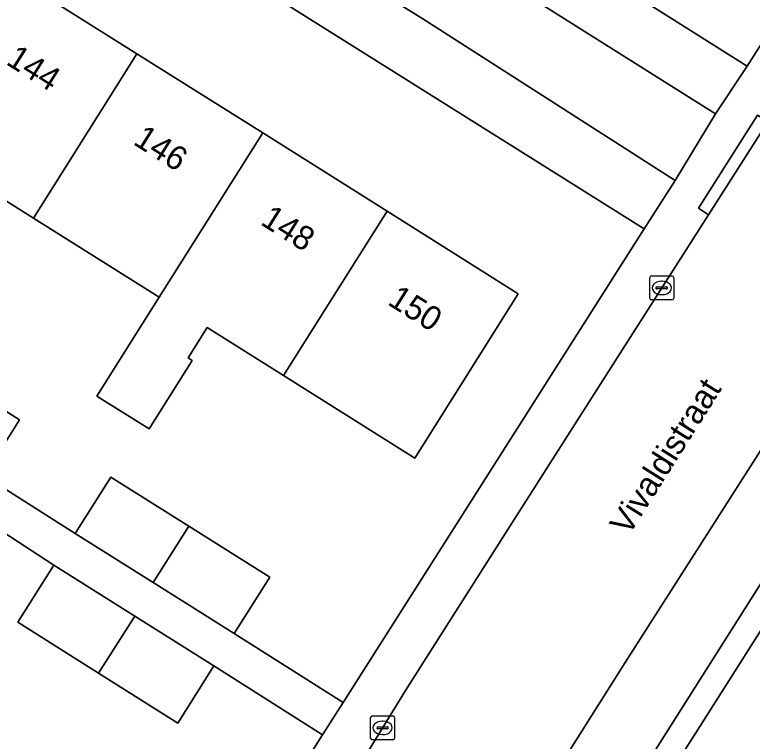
# Model space of a CAD drawing. Extents: x 159039 to 160102, y 381214 to 382524.
# Drawn here: x 159305.59 to 159336.3, y 381818.69 to 381848.96 of the extents above; entities that cross this region are included whole.
import ezdxf

# ---------------------------------------------------------------- set-up
doc = ezdxf.new("R2010")
doc.units = 0
for name, color, linetype in [('IMGEO_Erf', 7, 'Continuous'), ('IMGEO_Kolk', 7, 'Continuous'), ('IMGEO_Openbare_ruimte_label', 7, 'Continuous'), ('IMGEO_Pand', 7, 'Continuous'), ('IMGEO_Pand_nummerreeks', 7, 'Continuous'), ('IMGEO_Rijbaan_lokaal_open', 7, 'Continuous'), ('IMGEO_Voetpad_open', 7, 'Continuous')]:
    doc.layers.add(name, color=color, linetype=linetype)

msp = doc.modelspace()

# ---------------------------------------------------------------- linework, layer by layer
at = {"layer": 'IMGEO_Erf'}
for points in [[(159307.398, 381864.904), (159336.081, 381846.809), (159348.622, 381866.504)], [(159302.409, 381834.215), (159305.789, 381832.086), (159304.31, 381829.739), (159308.104, 381827.348), (159309.583, 381829.695), (159312.83, 381827.649), (159316.21, 381825.52), (159314.731, 381823.173), (159319.263, 381820.297), (159331.792, 381840.041), (159302.646, 381858.346)], [(159305.367, 381850.678), (159310.675, 381847.333), (159315.912, 381844.034), (159321.096, 381840.767), (159326.554, 381837.328), (159322.241, 381830.483), (159316.783, 381833.922), (159313.597, 381835.929), (159312.802, 381834.667), (159312.977, 381834.557), (159311.178, 381831.701), (159309.005, 381833.071), (159311.599, 381837.188), (159306.362, 381840.488), (159301.054, 381843.832)], [(159305.714, 381823.644), (159307.213, 381826.023), (159303.503, 381828.441)], [(159307.369, 381801.54), (159308.582, 381803.464), (159318.408, 381818.949), (159313.876, 381821.825), (159312.377, 381819.446), (159309.077, 381821.525), (159305.714, 381823.644)]]:
    msp.add_lwpolyline(points, dxfattribs=at)
msp.add_lwpolyline([(159336.698, 381823.375), (159340.106, 381828.76), (159339.22, 381829.322), (159329.103, 381813.324), (159329.984, 381812.765), (159333.304, 381818.011)], close=True, dxfattribs=at)
at = {"layer": 'IMGEO_Kolk'}
for p, q in [((159332.03, 381837.148), (159332.03, 381838)), ((159332.105, 381838.074), (159332.957, 381838.074)), ((159333.031, 381838), (159333.031, 381837.148)), ((159332.332, 381837.617), (159332.73, 381837.617)), ((159332.518, 381837.854), (159332.543, 381837.854)), ((159332.289, 381837.568), (159332.289, 381837.58)), ((159332.727, 381837.531), (159332.329, 381837.531)), ((159332.541, 381837.294), (159332.516, 381837.294)), ((159332.773, 381837.58), (159332.773, 381837.568)), ((159332.957, 381837.074), (159332.105, 381837.074)), ((159320.405, 381818.82), (159320.405, 381819.672)), ((159320.48, 381819.746), (159321.332, 381819.746)), ((159320.893, 381819.526), (159320.918, 381819.526)), ((159321.406, 381819.672), (159321.406, 381818.82)), ((159320.664, 381819.24), (159320.664, 381819.252)), ((159321.102, 381819.203), (159320.704, 381819.203)), ((159320.707, 381819.289), (159321.105, 381819.289)), ((159321.148, 381819.252), (159321.148, 381819.24)), ((159320.916, 381818.966), (159320.891, 381818.966)), ((159321.332, 381818.746), (159320.48, 381818.746))]:
    msp.add_line(p, q, dxfattribs=at)
for points in [[(159332.03, 381837.148), (159332.03, 381838)], [(159332.105, 381838.074), (159332.957, 381838.074)], [(159333.031, 381838), (159333.031, 381837.148)], [(159332.957, 381837.074), (159332.105, 381837.074)], [(159320.405, 381818.82), (159320.405, 381819.672)], [(159320.48, 381819.746), (159321.332, 381819.746)], [(159321.406, 381819.672), (159321.406, 381818.82)], [(159321.332, 381818.746), (159320.48, 381818.746)]]:
    msp.add_lwpolyline(points, dxfattribs=at)
for centre, radius, start, end in [((159332.107, 381837.998), 0.0765, 91.552, 178.448), ((159332.107, 381837.998), 0.0765, 91.552, 178.448), ((159332.955, 381837.998), 0.0765, 1.552, 88.448), ((159332.955, 381837.998), 0.0765, 1.552, 88.448), ((159332.329, 381837.577), 0.0403, 85.8775, 175.7526), ((159332.734, 381837.579), 0.0386, 1.7309, 96.639), ((159332.326, 381837.567), 0.0366, 178.938, 274.7102), ((159332.73, 381837.574), 0.043, 264.8664, 352.4533), ((159332.107, 381837.15), 0.0765, 181.552, 268.448), ((159332.107, 381837.15), 0.0765, 181.552, 268.448), ((159332.955, 381837.15), 0.0765, 271.552, 358.448), ((159332.955, 381837.15), 0.0765, 271.552, 358.448), ((159320.482, 381819.67), 0.0765, 91.552, 178.448), ((159320.482, 381819.67), 0.0765, 91.552, 178.448), ((159321.33, 381819.67), 0.0765, 1.552, 88.448), ((159321.33, 381819.67), 0.0765, 1.552, 88.448), ((159320.704, 381819.249), 0.0403, 85.8775, 175.7526), ((159320.701, 381819.239), 0.0366, 178.938, 274.7102), ((159321.105, 381819.246), 0.043, 264.8664, 352.4533), ((159321.109, 381819.251), 0.0386, 1.7309, 96.639), ((159320.482, 381818.822), 0.0765, 181.552, 268.448), ((159320.482, 381818.822), 0.0765, 181.552, 268.448), ((159321.33, 381818.822), 0.0765, 271.552, 358.448), ((159321.33, 381818.822), 0.0765, 271.552, 358.448)]:
    msp.add_arc(centre, radius, start, end, dxfattribs=at)
for centre, major_axis, ratio, start_param, end_param in [((159332.517, 381837.574), (-0.387, 0.002), 0.722429, 4.712389, 7.853982), ((159332.542, 381837.574), (-0.39, 0.002), 0.717154, 1.570796, 4.712389), ((159320.892, 381819.246), (-0.387, 0.002), 0.722429, 4.712389, 7.853982), ((159320.917, 381819.246), (-0.39, 0.002), 0.717154, 1.570796, 4.712389)]:
    msp.add_ellipse(centre, major_axis=major_axis, ratio=ratio, start_param=start_param, end_param=end_param, dxfattribs=at)
at = {"layer": 'IMGEO_Pand'}
for points in [[(159305.367, 381850.678), (159301.054, 381843.832), (159306.362, 381840.488), (159310.675, 381847.333)], [(159310.675, 381847.333), (159306.362, 381840.488), (159311.599, 381837.188), (159315.912, 381844.034)], [(159321.096, 381840.767), (159315.912, 381844.034), (159311.599, 381837.188), (159309.005, 381833.071), (159311.178, 381831.701), (159312.977, 381834.557), (159312.802, 381834.667), (159313.597, 381835.929), (159316.783, 381833.922)], [(159316.783, 381833.922), (159322.241, 381830.483), (159326.554, 381837.328), (159321.096, 381840.767)], [(159302.409, 381834.215), (159300.931, 381831.868), (159304.31, 381829.739), (159305.789, 381832.086)], [(159311.352, 381825.302), (159312.83, 381827.649), (159309.583, 381829.695), (159308.104, 381827.348)], [(159311.352, 381825.302), (159314.731, 381823.173), (159316.21, 381825.52), (159312.83, 381827.649)], [(159310.589, 381823.896), (159307.213, 381826.023), (159305.714, 381823.644), (159309.077, 381821.525)], [(159310.589, 381823.896), (159309.077, 381821.525), (159312.377, 381819.446), (159313.876, 381821.825)], [(159343.598, 381819.009), (159336.698, 381823.375), (159333.304, 381818.011), (159340.197, 381813.649)]]:
    msp.add_lwpolyline(points, close=True, dxfattribs=at)
at = {"layer": 'IMGEO_Rijbaan_lokaal_open'}
for points in [[(159362.58, 381884.718), (159360.926, 381882.168), (159356.637, 381875.498), (159351.829, 381867.879), (159346.625, 381859.725), (159344.796, 381856.852), (159338.933, 381847.625), (159336.942, 381844.497), (159334.478, 381840.625), (159330.797, 381834.853), (159326.419, 381827.963), (159321.864, 381820.8), (159320.125, 381817.973), (159311.921, 381805.102), (159310.811, 381803.315), (159308.615, 381799.847), (159306.477, 381796.428), (159304.022, 381792.596)], [(159331.013, 381821.972), (159336.748, 381830.974), (159337.644, 381832.292), (159338.189, 381833.159), (159342.307, 381839.702), (159347.915, 381848.544), (159353.758, 381857.696), (159361.37, 381869.614), (159365.312, 381875.921), (159366.451, 381877.655), (159367.537, 381879.308), (159368.58, 381880.87)], [(159315.746, 381798.037), (159324.197, 381811.167), (159331.013, 381821.972)]]:
    msp.add_lwpolyline(points, dxfattribs=at)
msp.add_lwpolyline([(159311.827, 381859.267), (159306.102, 381862.87), (159305.988, 381862.692), (159305.548, 381862.956), (159305.459, 381862.815), (159304.189, 381860.797), (159303.964, 381860.439), (159311.727, 381855.526), (159322.579, 381848.781), (159333.091, 381842.053), (159334.772, 381844.828), (159325.861, 381850.452)], close=True, dxfattribs=at)
at = {"layer": 'IMGEO_Voetpad_open'}
for points in [[(159360.21, 381884.703), (159349.432, 381867.776), (159348.622, 381866.504), (159336.081, 381846.809), (159334.772, 381844.828), (159333.091, 381842.053), (159331.792, 381840.041), (159319.263, 381820.297), (159318.408, 381818.949), (159308.582, 381803.464), (159307.369, 381801.54), (159304.374, 381796.799)], [(159315.336, 381791.878), (159316.513, 381793.622), (159318.701, 381796.901), (159323.053, 381803.757), (159328.169, 381811.846), (159329.103, 381813.324), (159339.22, 381829.322), (159340.106, 381828.76), (159347.007, 381824.38), (159352.041, 381821.217), (159352.77, 381822.367), (159385.148, 381873.477)], [(159304.022, 381792.596), (159306.477, 381796.428), (159308.615, 381799.847), (159310.811, 381803.315), (159311.921, 381805.102), (159320.125, 381817.973), (159321.864, 381820.8), (159326.419, 381827.963), (159330.797, 381834.853), (159334.478, 381840.625), (159334.058, 381840.895), (159336.523, 381844.767), (159336.942, 381844.497), (159338.933, 381847.625)], [(159338.189, 381833.159), (159337.644, 381832.292), (159336.748, 381830.974), (159331.013, 381821.972), (159324.197, 381811.167), (159315.746, 381798.037)]]:
    msp.add_lwpolyline(points, dxfattribs=at)
for points in [[(159307.398, 381864.904), (159306.102, 381862.87), (159311.827, 381859.267), (159325.861, 381850.452), (159334.772, 381844.828), (159336.081, 381846.809)], [(159311.727, 381855.526), (159303.964, 381860.439), (159302.646, 381858.346), (159331.792, 381840.041), (159333.091, 381842.053), (159322.579, 381848.781)], [(159336.942, 381844.497), (159336.523, 381844.767), (159334.058, 381840.895), (159334.478, 381840.625)], [(159304.31, 381829.739), (159300.931, 381831.868), (159297.683, 381833.914), (159294.031, 381836.214), (159293.659, 381835.623), (159293.217, 381834.921), (159296.84, 381832.639), (159300.217, 381830.512), (159303.503, 381828.441), (159307.213, 381826.023), (159310.589, 381823.896), (159313.876, 381821.825), (159318.408, 381818.949), (159319.263, 381820.297), (159314.731, 381823.173), (159311.352, 381825.302), (159308.104, 381827.348)]]:
    msp.add_lwpolyline(points, close=True, dxfattribs=at)

# ---------------------------------------------------------------- texts
at = {"layer": 'IMGEO_Openbare_ruimte_label'}
msp.add_text('Vivaldistraat', height=1, rotation=57.7396, dxfattribs=at).set_placement((159331.158, 381827.218))
at = {"layer": 'IMGEO_Pand_nummerreeks'}
for s, rotation, p in [('144', 327.7857, (159305.178, 381846.92)), ('146', 327.7857, (159310.475, 381843.583)), ('148', 327.7883, (159315.774, 381840.244)), ('150', 327.7857, (159321.072, 381836.906))]:
    msp.add_text(s, height=1, rotation=rotation, dxfattribs=at).set_placement(p)

doc.saveas('drawing.dxf')
